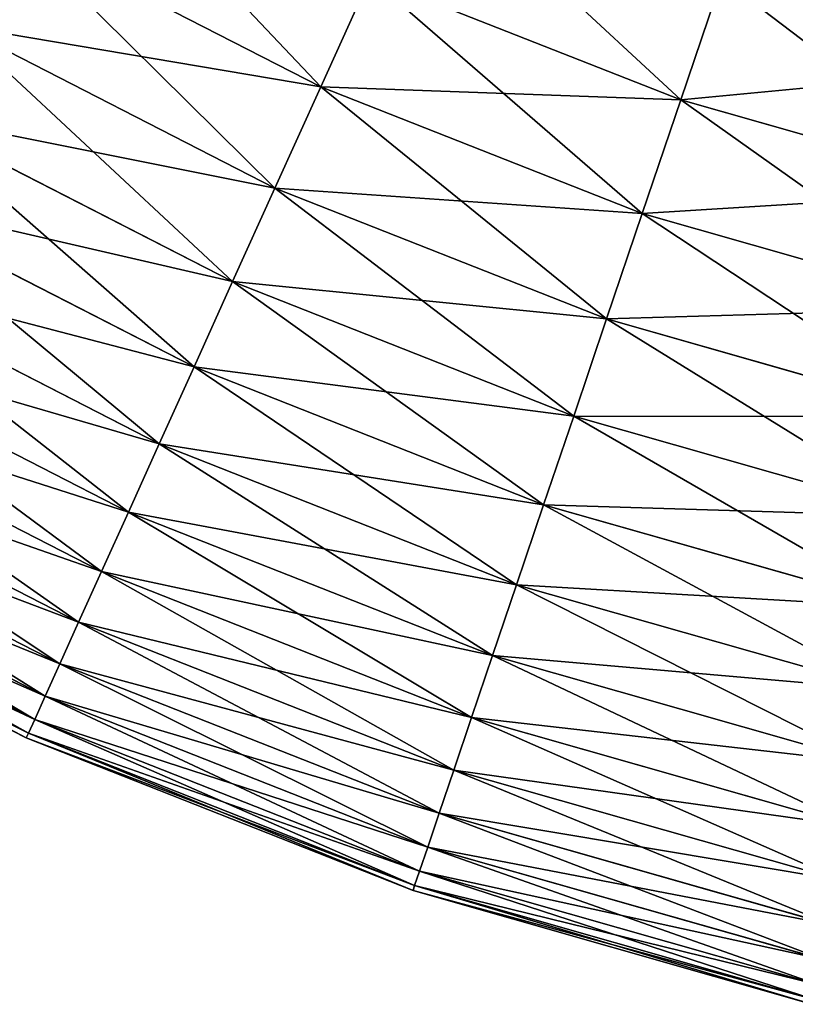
# Model space of a CAD drawing. Extents: x 5 to 965, y 4 to 104.
# Tile 544 of 656: x 895 to 904, y 5 to 16. Entities that reach past the tile are written whole.
import ezdxf

# ---------------------------------------------------------------- set-up
doc = ezdxf.new("R2010")
doc.units = 0
doc.layers.get('0').update_dxf_attribs({"color": 13, "linetype": 'CONTINUOUS'})

# ---------------------------------------------------------------- blocks, each defined once
blk = doc.blocks.new('COMPONENT_4')
for p, q in [((29.222, 13.963, 22.161), (32.852, 12.102, 22.161)), ((29.222, 13.963, 77.718), (32.852, 12.102, 77.718)), ((33.435, 13.391, 20.155), (32.852, 12.102, 22.161)), ((33.435, 13.391, 79.725), (32.852, 12.102, 77.718)), ((33.435, 13.391, 20.155), (37.1, 11.946, 20.155)), ((33.435, 13.391, 79.725), (37.1, 11.946, 79.725)), ((37.585, 13.378, 18.22), (37.1, 11.946, 20.155)), ((37.1, 11.946, 79.725), (37.585, 13.378, 81.659)), ((28.566, 12.824, 24.235), (32.31, 10.904, 24.235)), ((28.566, 12.824, 75.645), (32.31, 10.904, 75.645)), ((32.852, 12.102, 22.161), (32.31, 10.904, 24.235)), ((32.852, 12.102, 77.718), (32.31, 10.904, 75.645)), ((32.852, 12.102, 22.161), (36.647, 10.606, 22.161)), ((32.852, 12.102, 77.718), (36.647, 10.606, 77.718)), ((37.1, 11.946, 20.155), (36.647, 10.606, 22.161)), ((36.647, 10.606, 77.718), (37.1, 11.946, 79.725)), ((37.1, 11.946, 20.155), (40.89, 10.867, 20.155)), ((37.1, 11.946, 79.725), (40.89, 10.867, 79.725)), ((27.961, 11.774, 26.37), (31.811, 9.801, 26.37)), ((27.961, 11.774, 73.51), (31.811, 9.801, 73.51)), ((27.41, 10.817, 28.562), (31.356, 8.794, 28.562)), ((27.41, 10.817, 71.318), (31.356, 8.794, 71.318)), ((32.31, 10.904, 24.235), (31.811, 9.801, 26.37)), ((32.31, 10.904, 75.645), (31.811, 9.801, 73.51)), ((32.31, 10.904, 24.235), (36.225, 9.361, 24.235)), ((32.31, 10.904, 75.645), (36.225, 9.361, 75.645)), ((36.647, 10.606, 22.161), (36.225, 9.361, 24.235)), ((36.225, 9.361, 75.645), (36.647, 10.606, 77.718)), ((36.647, 10.606, 22.161), (40.569, 9.489, 22.161)), ((36.647, 10.606, 77.718), (40.569, 9.489, 77.718)), ((26.912, 9.955, 30.806), (30.946, 7.887, 30.806)), ((26.912, 9.955, 69.074), (30.946, 7.887, 69.074)), ((31.811, 9.801, 26.37), (31.356, 8.794, 28.562)), ((31.811, 9.801, 73.51), (31.356, 8.794, 71.318)), ((31.811, 9.801, 26.37), (35.837, 8.214, 26.37)), ((31.811, 9.801, 73.51), (35.837, 8.214, 73.51)), ((36.225, 9.361, 24.235), (35.837, 8.214, 26.37)), ((35.837, 8.214, 73.51), (36.225, 9.361, 75.645)), ((36.225, 9.361, 24.235), (40.272, 8.209, 24.235)), ((36.225, 9.361, 75.645), (40.272, 8.209, 75.645)), ((26.471, 9.188, 33.095), (30.582, 7.081, 33.095)), ((26.471, 9.188, 66.784), (30.582, 7.081, 66.784)), ((31.356, 8.794, 28.562), (30.946, 7.887, 30.806)), ((31.356, 8.794, 71.318), (30.946, 7.887, 69.074)), ((31.356, 8.794, 28.562), (35.482, 7.167, 28.562)), ((31.356, 8.794, 71.318), (35.482, 7.167, 71.318)), ((26.086, 8.521, 35.426), (30.264, 6.379, 35.426)), ((26.086, 8.521, 64.454), (30.264, 6.379, 64.454)), ((35.837, 8.214, 26.37), (35.482, 7.167, 28.562)), ((35.482, 7.167, 71.318), (35.837, 8.214, 73.51)), ((35.837, 8.214, 26.37), (39.998, 7.029, 26.37)), ((35.837, 8.214, 73.51), (39.998, 7.029, 73.51)), ((25.759, 7.953, 37.791), (29.994, 5.782, 37.791)), ((25.759, 7.953, 62.089), (29.994, 5.782, 62.089)), ((30.946, 7.887, 30.806), (30.582, 7.081, 33.095)), ((30.946, 7.887, 69.074), (30.582, 7.081, 66.784)), ((30.946, 7.887, 30.806), (35.163, 6.224, 30.806)), ((30.946, 7.887, 69.074), (35.163, 6.224, 69.074)), ((25.49, 7.486, 40.185), (29.773, 5.291, 40.185)), ((25.49, 7.486, 59.694), (29.773, 5.291, 59.694)), ((25.28, 7.122, 42.603), (29.6, 4.908, 42.603)), ((25.28, 7.122, 57.276), (29.6, 4.908, 57.276)), ((35.482, 7.167, 28.562), (35.163, 6.224, 30.806)), ((35.163, 6.224, 69.074), (35.482, 7.167, 71.318)), ((35.482, 7.167, 28.562), (39.748, 5.953, 28.562)), ((35.482, 7.167, 71.318), (39.748, 5.953, 71.318)), ((30.582, 7.081, 33.095), (30.264, 6.379, 35.426)), ((30.582, 7.081, 66.784), (30.264, 6.379, 64.454)), ((30.582, 7.081, 33.095), (34.88, 5.387, 33.095)), ((30.582, 7.081, 66.784), (34.88, 5.387, 66.784)), ((25.13, 6.862, 45.039), (29.476, 4.634, 45.039)), ((25.13, 6.862, 54.841), (29.476, 4.634, 54.841)), ((25.01, 6.653, 49.94), (29.376, 4.415, 49.94)), ((25.04, 6.705, 47.486), (29.401, 4.47, 47.486)), ((25.04, 6.705, 52.393), (29.401, 4.47, 52.393)), ((30.264, 6.379, 35.426), (29.994, 5.782, 37.791)), ((30.264, 6.379, 64.454), (29.994, 5.782, 62.089)), ((30.264, 6.379, 35.426), (34.632, 4.657, 35.426)), ((30.264, 6.379, 64.454), (34.632, 4.657, 64.454)), ((35.163, 6.224, 30.806), (34.88, 5.387, 33.095)), ((34.88, 5.387, 66.784), (35.163, 6.224, 69.074)), ((35.163, 6.224, 30.806), (39.523, 4.983, 30.806)), ((35.163, 6.224, 69.074), (39.523, 4.983, 69.074)), ((29.994, 5.782, 37.791), (29.773, 5.291, 40.185)), ((29.994, 5.782, 62.089), (29.773, 5.291, 59.694)), ((29.994, 5.782, 37.791), (34.422, 4.036, 37.791)), ((29.994, 5.782, 62.089), (34.422, 4.036, 62.089)), ((34.88, 5.387, 33.095), (34.632, 4.657, 35.426)), ((34.632, 4.657, 64.454), (34.88, 5.387, 66.784)), ((34.88, 5.387, 33.095), (39.323, 4.122, 33.095)), ((34.88, 5.387, 66.784), (39.323, 4.122, 66.784)), ((29.773, 5.291, 40.185), (29.6, 4.908, 42.603)), ((29.773, 5.291, 59.694), (29.6, 4.908, 57.276)), ((29.773, 5.291, 40.185), (34.25, 3.526, 40.185)), ((29.773, 5.291, 59.694), (34.25, 3.526, 59.694)), ((29.6, 4.908, 42.603), (29.476, 4.634, 45.039)), ((29.6, 4.908, 57.276), (29.476, 4.634, 54.841)), ((29.6, 4.908, 42.603), (34.115, 3.128, 42.603)), ((29.6, 4.908, 57.276), (34.115, 3.128, 57.276)), ((34.632, 4.657, 35.426), (34.422, 4.036, 37.791)), ((34.422, 4.036, 62.089), (34.632, 4.657, 64.454)), ((34.632, 4.657, 35.426), (39.148, 3.371, 35.426)), ((34.632, 4.657, 64.454), (39.148, 3.371, 64.454)), ((29.476, 4.634, 45.039), (29.401, 4.47, 47.486)), ((29.476, 4.634, 54.841), (29.401, 4.47, 52.393)), ((29.476, 4.634, 45.039), (34.018, 2.843, 45.039)), ((29.476, 4.634, 54.841), (34.018, 2.843, 54.841)), ((29.401, 4.47, 47.486), (29.376, 4.415, 49.94)), ((29.401, 4.47, 52.393), (29.376, 4.415, 49.94)), ((29.401, 4.47, 47.486), (33.96, 2.672, 47.486)), ((29.401, 4.47, 52.393), (33.96, 2.672, 52.393)), ((29.376, 4.415, 49.94), (33.941, 2.615, 49.94)), ((34.422, 4.036, 37.791), (34.25, 3.526, 40.185)), ((34.25, 3.526, 59.694), (34.422, 4.036, 62.089)), ((34.422, 4.036, 37.791), (39, 2.733, 37.791)), ((34.422, 4.036, 62.089), (39, 2.733, 62.089)), ((34.25, 3.526, 40.185), (34.115, 3.128, 42.603)), ((34.115, 3.128, 57.276), (34.25, 3.526, 59.694)), ((34.25, 3.526, 40.185), (38.878, 2.208, 40.185)), ((34.25, 3.526, 59.694), (38.878, 2.208, 59.694)), ((34.115, 3.128, 42.603), (34.018, 2.843, 45.039)), ((34.018, 2.843, 54.841), (34.115, 3.128, 57.276)), ((34.115, 3.128, 42.603), (38.783, 1.799, 42.603)), ((34.115, 3.128, 57.276), (38.783, 1.799, 57.276)), ((34.018, 2.843, 45.039), (33.96, 2.672, 47.486)), ((33.96, 2.672, 52.393), (34.018, 2.843, 54.841)), ((34.018, 2.843, 45.039), (38.715, 1.506, 45.039)), ((34.018, 2.843, 54.841), (38.715, 1.506, 54.841)), ((33.96, 2.672, 47.486), (33.941, 2.615, 49.94)), ((33.941, 2.615, 49.94), (33.96, 2.672, 52.393)), ((33.941, 2.615, 49.94), (38.66, 1.271, 49.94)), ((33.96, 2.672, 47.486), (38.674, 1.33, 47.486)), ((33.96, 2.672, 52.393), (38.674, 1.33, 52.393))]:
    blk.add_line(p, q)
mesh = blk.add_polyface()
corners = [(32.852, 12.102, 22.161), (29.929, 15.189, 20.155), (33.435, 13.391, 20.155), (29.222, 13.963, 22.161)]
mesh.append_faces([[corners[k] for k in face] for face in [(0, 1, 2), (1, 0, 3)]], dxfattribs={"vtx0": -1})
mesh = blk.add_polyface()
corners = [(33.435, 13.391, 79.725), (29.222, 13.963, 77.718), (32.852, 12.102, 77.718), (29.929, 15.189, 79.725)]
mesh.append_faces([[corners[k] for k in face] for face in [(0, 1, 2), (1, 0, 3)]], dxfattribs={"vtx0": -1})
mesh = blk.add_polyface()
corners = [(41.232, 12.34, 18.22), (38.1, 14.898, 16.362), (41.595, 13.903, 16.362), (37.585, 13.378, 18.22)]
mesh.append_faces([[corners[k] for k in face] for face in [(0, 1, 2), (1, 0, 3)]], dxfattribs={"vtx0": -1})
mesh = blk.add_polyface()
corners = [(41.595, 13.903, 83.518), (37.585, 13.378, 81.659), (41.232, 12.34, 81.659), (38.1, 14.898, 83.518)]
mesh.append_faces([[corners[k] for k in face] for face in [(0, 1, 2), (1, 0, 3)]], dxfattribs={"vtx0": -1})
mesh = blk.add_polyface()
corners = [(37.1, 11.946, 20.155), (34.058, 14.769, 18.22), (37.585, 13.378, 18.22), (33.435, 13.391, 20.155)]
mesh.append_faces([[corners[k] for k in face] for face in [(0, 1, 2), (1, 0, 3)]], dxfattribs={"vtx0": -1})
mesh = blk.add_polyface()
corners = [(37.1, 11.946, 79.725), (34.058, 14.769, 81.659), (33.435, 13.391, 79.725), (37.585, 13.378, 81.659)]
mesh.append_faces([[corners[k] for k in face] for face in [(0, 1, 2), (1, 0, 3)]], dxfattribs={"vtx0": -1})
mesh = blk.add_polyface()
corners = [(32.31, 10.904, 24.235), (29.222, 13.963, 22.161), (32.852, 12.102, 22.161), (28.566, 12.824, 24.235)]
mesh.append_faces([[corners[k] for k in face] for face in [(0, 1, 2), (1, 0, 3)]], dxfattribs={"vtx0": -1})
mesh = blk.add_polyface()
corners = [(32.852, 12.102, 77.718), (28.566, 12.824, 75.645), (32.31, 10.904, 75.645), (29.222, 13.963, 77.718)]
mesh.append_faces([[corners[k] for k in face] for face in [(0, 1, 2), (1, 0, 3)]], dxfattribs={"vtx0": -1})
mesh = blk.add_polyface()
corners = [(36.647, 10.606, 22.161), (33.435, 13.391, 20.155), (37.1, 11.946, 20.155), (32.852, 12.102, 22.161)]
mesh.append_faces([[corners[k] for k in face] for face in [(0, 1, 2), (1, 0, 3)]], dxfattribs={"vtx0": -1})
mesh = blk.add_polyface()
corners = [(37.1, 11.946, 79.725), (32.852, 12.102, 77.718), (36.647, 10.606, 77.718), (33.435, 13.391, 79.725)]
mesh.append_faces([[corners[k] for k in face] for face in [(0, 1, 2), (1, 0, 3)]], dxfattribs={"vtx0": -1})
mesh = blk.add_polyface()
corners = [(40.89, 10.867, 20.155), (37.585, 13.378, 18.22), (41.232, 12.34, 18.22), (37.1, 11.946, 20.155)]
mesh.append_faces([[corners[k] for k in face] for face in [(0, 1, 2), (1, 0, 3)]], dxfattribs={"vtx0": -1})
mesh = blk.add_polyface()
corners = [(41.232, 12.34, 81.659), (37.1, 11.946, 79.725), (40.89, 10.867, 79.725), (37.585, 13.378, 81.659)]
mesh.append_faces([[corners[k] for k in face] for face in [(0, 1, 2), (1, 0, 3)]], dxfattribs={"vtx0": -1})
mesh = blk.add_polyface()
corners = [(31.811, 9.801, 26.37), (28.566, 12.824, 24.235), (32.31, 10.904, 24.235), (27.961, 11.774, 26.37)]
mesh.append_faces([[corners[k] for k in face] for face in [(0, 1, 2), (1, 0, 3)]], dxfattribs={"vtx0": -1})
mesh = blk.add_polyface()
corners = [(32.31, 10.904, 75.645), (27.961, 11.774, 73.51), (31.811, 9.801, 73.51), (28.566, 12.824, 75.645)]
mesh.append_faces([[corners[k] for k in face] for face in [(0, 1, 2), (1, 0, 3)]], dxfattribs={"vtx0": -1})
mesh = blk.add_polyface()
corners = [(36.225, 9.361, 24.235), (32.852, 12.102, 22.161), (36.647, 10.606, 22.161), (32.31, 10.904, 24.235)]
mesh.append_faces([[corners[k] for k in face] for face in [(0, 1, 2), (1, 0, 3)]], dxfattribs={"vtx0": -1})
mesh = blk.add_polyface()
corners = [(36.647, 10.606, 77.718), (32.31, 10.904, 75.645), (36.225, 9.361, 75.645), (32.852, 12.102, 77.718)]
mesh.append_faces([[corners[k] for k in face] for face in [(0, 1, 2), (1, 0, 3)]], dxfattribs={"vtx0": -1})
mesh = blk.add_polyface()
corners = [(40.569, 9.489, 22.161), (37.1, 11.946, 20.155), (40.89, 10.867, 20.155), (36.647, 10.606, 22.161)]
mesh.append_faces([[corners[k] for k in face] for face in [(0, 1, 2), (1, 0, 3)]], dxfattribs={"vtx0": -1})
mesh = blk.add_polyface()
corners = [(40.89, 10.867, 79.725), (36.647, 10.606, 77.718), (40.569, 9.489, 77.718), (37.1, 11.946, 79.725)]
mesh.append_faces([[corners[k] for k in face] for face in [(0, 1, 2), (1, 0, 3)]], dxfattribs={"vtx0": -1})
mesh = blk.add_polyface()
corners = [(31.356, 8.794, 28.562), (27.961, 11.774, 26.37), (31.811, 9.801, 26.37), (27.41, 10.817, 28.562)]
mesh.append_faces([[corners[k] for k in face] for face in [(0, 1, 2), (1, 0, 3)]], dxfattribs={"vtx0": -1})
mesh = blk.add_polyface()
corners = [(31.811, 9.801, 73.51), (27.41, 10.817, 71.318), (31.356, 8.794, 71.318), (27.961, 11.774, 73.51)]
mesh.append_faces([[corners[k] for k in face] for face in [(0, 1, 2), (1, 0, 3)]], dxfattribs={"vtx0": -1})
mesh = blk.add_polyface()
corners = [(30.946, 7.887, 30.806), (27.41, 10.817, 28.562), (31.356, 8.794, 28.562), (26.912, 9.955, 30.806)]
mesh.append_faces([[corners[k] for k in face] for face in [(0, 1, 2), (1, 0, 3)]], dxfattribs={"vtx0": -1})
mesh = blk.add_polyface()
corners = [(31.356, 8.794, 71.318), (26.912, 9.955, 69.074), (30.946, 7.887, 69.074), (27.41, 10.817, 71.318)]
mesh.append_faces([[corners[k] for k in face] for face in [(0, 1, 2), (1, 0, 3)]], dxfattribs={"vtx0": -1})
mesh = blk.add_polyface()
corners = [(35.837, 8.214, 26.37), (32.31, 10.904, 24.235), (36.225, 9.361, 24.235), (31.811, 9.801, 26.37)]
mesh.append_faces([[corners[k] for k in face] for face in [(0, 1, 2), (1, 0, 3)]], dxfattribs={"vtx0": -1})
mesh = blk.add_polyface()
corners = [(36.225, 9.361, 75.645), (31.811, 9.801, 73.51), (35.837, 8.214, 73.51), (32.31, 10.904, 75.645)]
mesh.append_faces([[corners[k] for k in face] for face in [(0, 1, 2), (1, 0, 3)]], dxfattribs={"vtx0": -1})
mesh = blk.add_polyface()
corners = [(40.272, 8.209, 24.235), (36.647, 10.606, 22.161), (40.569, 9.489, 22.161), (36.225, 9.361, 24.235)]
mesh.append_faces([[corners[k] for k in face] for face in [(0, 1, 2), (1, 0, 3)]], dxfattribs={"vtx0": -1})
mesh = blk.add_polyface()
corners = [(40.569, 9.489, 77.718), (36.225, 9.361, 75.645), (40.272, 8.209, 75.645), (36.647, 10.606, 77.718)]
mesh.append_faces([[corners[k] for k in face] for face in [(0, 1, 2), (1, 0, 3)]], dxfattribs={"vtx0": -1})
mesh = blk.add_polyface()
corners = [(30.582, 7.081, 33.095), (26.912, 9.955, 30.806), (30.946, 7.887, 30.806), (26.471, 9.188, 33.095)]
mesh.append_faces([[corners[k] for k in face] for face in [(0, 1, 2), (1, 0, 3)]], dxfattribs={"vtx0": -1})
mesh = blk.add_polyface()
corners = [(30.946, 7.887, 69.074), (26.471, 9.188, 66.784), (30.582, 7.081, 66.784), (26.912, 9.955, 69.074)]
mesh.append_faces([[corners[k] for k in face] for face in [(0, 1, 2), (1, 0, 3)]], dxfattribs={"vtx0": -1})
mesh = blk.add_polyface()
corners = [(35.482, 7.167, 28.562), (31.811, 9.801, 26.37), (35.837, 8.214, 26.37), (31.356, 8.794, 28.562)]
mesh.append_faces([[corners[k] for k in face] for face in [(0, 1, 2), (1, 0, 3)]], dxfattribs={"vtx0": -1})
mesh = blk.add_polyface()
corners = [(35.837, 8.214, 73.51), (31.356, 8.794, 71.318), (35.482, 7.167, 71.318), (31.811, 9.801, 73.51)]
mesh.append_faces([[corners[k] for k in face] for face in [(0, 1, 2), (1, 0, 3)]], dxfattribs={"vtx0": -1})
mesh = blk.add_polyface()
corners = [(39.998, 7.029, 26.37), (36.225, 9.361, 24.235), (40.272, 8.209, 24.235), (35.837, 8.214, 26.37)]
mesh.append_faces([[corners[k] for k in face] for face in [(0, 1, 2), (1, 0, 3)]], dxfattribs={"vtx0": -1})
mesh = blk.add_polyface()
corners = [(40.272, 8.209, 75.645), (35.837, 8.214, 73.51), (39.998, 7.029, 73.51), (36.225, 9.361, 75.645)]
mesh.append_faces([[corners[k] for k in face] for face in [(0, 1, 2), (1, 0, 3)]], dxfattribs={"vtx0": -1})
mesh = blk.add_polyface()
corners = [(30.264, 6.379, 35.426), (26.471, 9.188, 33.095), (30.582, 7.081, 33.095), (26.086, 8.521, 35.426)]
mesh.append_faces([[corners[k] for k in face] for face in [(0, 1, 2), (1, 0, 3)]], dxfattribs={"vtx0": -1})
mesh = blk.add_polyface()
corners = [(30.582, 7.081, 66.784), (26.086, 8.521, 64.454), (30.264, 6.379, 64.454), (26.471, 9.188, 66.784)]
mesh.append_faces([[corners[k] for k in face] for face in [(0, 1, 2), (1, 0, 3)]], dxfattribs={"vtx0": -1})
mesh = blk.add_polyface()
corners = [(35.163, 6.224, 30.806), (31.356, 8.794, 28.562), (35.482, 7.167, 28.562), (30.946, 7.887, 30.806)]
mesh.append_faces([[corners[k] for k in face] for face in [(0, 1, 2), (1, 0, 3)]], dxfattribs={"vtx0": -1})
mesh = blk.add_polyface()
corners = [(35.482, 7.167, 71.318), (30.946, 7.887, 69.074), (35.163, 6.224, 69.074), (31.356, 8.794, 71.318)]
mesh.append_faces([[corners[k] for k in face] for face in [(0, 1, 2), (1, 0, 3)]], dxfattribs={"vtx0": -1})
mesh = blk.add_polyface()
corners = [(29.994, 5.782, 37.791), (26.086, 8.521, 35.426), (30.264, 6.379, 35.426), (25.759, 7.953, 37.791)]
mesh.append_faces([[corners[k] for k in face] for face in [(0, 1, 2), (1, 0, 3)]], dxfattribs={"vtx0": -1})
mesh = blk.add_polyface()
corners = [(30.264, 6.379, 64.454), (25.759, 7.953, 62.089), (29.994, 5.782, 62.089), (26.086, 8.521, 64.454)]
mesh.append_faces([[corners[k] for k in face] for face in [(0, 1, 2), (1, 0, 3)]], dxfattribs={"vtx0": -1})
mesh = blk.add_polyface()
corners = [(39.748, 5.953, 28.562), (35.837, 8.214, 26.37), (39.998, 7.029, 26.37), (35.482, 7.167, 28.562)]
mesh.append_faces([[corners[k] for k in face] for face in [(0, 1, 2), (1, 0, 3)]], dxfattribs={"vtx0": -1})
mesh = blk.add_polyface()
corners = [(39.998, 7.029, 73.51), (35.482, 7.167, 71.318), (39.748, 5.953, 71.318), (35.837, 8.214, 73.51)]
mesh.append_faces([[corners[k] for k in face] for face in [(0, 1, 2), (1, 0, 3)]], dxfattribs={"vtx0": -1})
mesh = blk.add_polyface()
corners = [(29.773, 5.291, 40.185), (25.759, 7.953, 37.791), (29.994, 5.782, 37.791), (25.49, 7.486, 40.185)]
mesh.append_faces([[corners[k] for k in face] for face in [(0, 1, 2), (1, 0, 3)]], dxfattribs={"vtx0": -1})
mesh = blk.add_polyface()
corners = [(29.994, 5.782, 62.089), (25.49, 7.486, 59.694), (29.773, 5.291, 59.694), (25.759, 7.953, 62.089)]
mesh.append_faces([[corners[k] for k in face] for face in [(0, 1, 2), (1, 0, 3)]], dxfattribs={"vtx0": -1})
mesh = blk.add_polyface()
corners = [(34.88, 5.387, 33.095), (30.946, 7.887, 30.806), (35.163, 6.224, 30.806), (30.582, 7.081, 33.095)]
mesh.append_faces([[corners[k] for k in face] for face in [(0, 1, 2), (1, 0, 3)]], dxfattribs={"vtx0": -1})
mesh = blk.add_polyface()
corners = [(35.163, 6.224, 69.074), (30.582, 7.081, 66.784), (34.88, 5.387, 66.784), (30.946, 7.887, 69.074)]
mesh.append_faces([[corners[k] for k in face] for face in [(0, 1, 2), (1, 0, 3)]], dxfattribs={"vtx0": -1})
mesh = blk.add_polyface()
corners = [(29.6, 4.908, 42.603), (25.49, 7.486, 40.185), (29.773, 5.291, 40.185), (25.28, 7.122, 42.603)]
mesh.append_faces([[corners[k] for k in face] for face in [(0, 1, 2), (1, 0, 3)]], dxfattribs={"vtx0": -1})
mesh = blk.add_polyface()
corners = [(29.773, 5.291, 59.694), (25.28, 7.122, 57.276), (29.6, 4.908, 57.276), (25.49, 7.486, 59.694)]
mesh.append_faces([[corners[k] for k in face] for face in [(0, 1, 2), (1, 0, 3)]], dxfattribs={"vtx0": -1})
mesh = blk.add_polyface()
corners = [(29.476, 4.634, 45.039), (25.28, 7.122, 42.603), (29.6, 4.908, 42.603), (25.13, 6.862, 45.039)]
mesh.append_faces([[corners[k] for k in face] for face in [(0, 1, 2), (1, 0, 3)]], dxfattribs={"vtx0": -1})
mesh = blk.add_polyface()
corners = [(29.6, 4.908, 57.276), (25.13, 6.862, 54.841), (29.476, 4.634, 54.841), (25.28, 7.122, 57.276)]
mesh.append_faces([[corners[k] for k in face] for face in [(0, 1, 2), (1, 0, 3)]], dxfattribs={"vtx0": -1})
mesh = blk.add_polyface()
corners = [(39.523, 4.983, 30.806), (35.482, 7.167, 28.562), (39.748, 5.953, 28.562), (35.163, 6.224, 30.806)]
mesh.append_faces([[corners[k] for k in face] for face in [(0, 1, 2), (1, 0, 3)]], dxfattribs={"vtx0": -1})
mesh = blk.add_polyface()
corners = [(39.748, 5.953, 71.318), (35.163, 6.224, 69.074), (39.523, 4.983, 69.074), (35.482, 7.167, 71.318)]
mesh.append_faces([[corners[k] for k in face] for face in [(0, 1, 2), (1, 0, 3)]], dxfattribs={"vtx0": -1})
mesh = blk.add_polyface()
corners = [(34.632, 4.657, 35.426), (30.582, 7.081, 33.095), (34.88, 5.387, 33.095), (30.264, 6.379, 35.426)]
mesh.append_faces([[corners[k] for k in face] for face in [(0, 1, 2), (1, 0, 3)]], dxfattribs={"vtx0": -1})
mesh = blk.add_polyface()
corners = [(34.88, 5.387, 66.784), (30.264, 6.379, 64.454), (34.632, 4.657, 64.454), (30.582, 7.081, 66.784)]
mesh.append_faces([[corners[k] for k in face] for face in [(0, 1, 2), (1, 0, 3)]], dxfattribs={"vtx0": -1})
mesh = blk.add_polyface()
corners = [(29.401, 4.47, 47.486), (25.13, 6.862, 45.039), (29.476, 4.634, 45.039), (25.04, 6.705, 47.486)]
mesh.append_faces([[corners[k] for k in face] for face in [(0, 1, 2), (1, 0, 3)]], dxfattribs={"vtx0": -1})
mesh = blk.add_polyface()
corners = [(29.476, 4.634, 54.841), (25.04, 6.705, 52.393), (29.401, 4.47, 52.393), (25.13, 6.862, 54.841)]
mesh.append_faces([[corners[k] for k in face] for face in [(0, 1, 2), (1, 0, 3)]], dxfattribs={"vtx0": -1})
mesh = blk.add_polyface()
corners = [(29.376, 4.415, 49.94), (25.04, 6.705, 47.486), (29.401, 4.47, 47.486), (25.01, 6.653, 49.94)]
mesh.append_faces([[corners[k] for k in face] for face in [(0, 1, 2), (1, 0, 3)]], dxfattribs={"vtx0": -1})
mesh = blk.add_polyface()
corners = [(29.401, 4.47, 52.393), (25.01, 6.653, 49.94), (29.376, 4.415, 49.94), (25.04, 6.705, 52.393)]
mesh.append_faces([[corners[k] for k in face] for face in [(0, 1, 2), (1, 0, 3)]], dxfattribs={"vtx0": -1})
mesh = blk.add_polyface()
corners = [(34.422, 4.036, 37.791), (30.264, 6.379, 35.426), (34.632, 4.657, 35.426), (29.994, 5.782, 37.791)]
mesh.append_faces([[corners[k] for k in face] for face in [(0, 1, 2), (1, 0, 3)]], dxfattribs={"vtx0": -1})
mesh = blk.add_polyface()
corners = [(34.632, 4.657, 64.454), (29.994, 5.782, 62.089), (34.422, 4.036, 62.089), (30.264, 6.379, 64.454)]
mesh.append_faces([[corners[k] for k in face] for face in [(0, 1, 2), (1, 0, 3)]], dxfattribs={"vtx0": -1})
mesh = blk.add_polyface()
corners = [(39.323, 4.122, 33.095), (35.163, 6.224, 30.806), (39.523, 4.983, 30.806), (34.88, 5.387, 33.095)]
mesh.append_faces([[corners[k] for k in face] for face in [(0, 1, 2), (1, 0, 3)]], dxfattribs={"vtx0": -1})
mesh = blk.add_polyface()
corners = [(39.523, 4.983, 69.074), (34.88, 5.387, 66.784), (39.323, 4.122, 66.784), (35.163, 6.224, 69.074)]
mesh.append_faces([[corners[k] for k in face] for face in [(0, 1, 2), (1, 0, 3)]], dxfattribs={"vtx0": -1})
mesh = blk.add_polyface()
corners = [(34.25, 3.526, 40.185), (29.994, 5.782, 37.791), (34.422, 4.036, 37.791), (29.773, 5.291, 40.185)]
mesh.append_faces([[corners[k] for k in face] for face in [(0, 1, 2), (1, 0, 3)]], dxfattribs={"vtx0": -1})
mesh = blk.add_polyface()
corners = [(34.422, 4.036, 62.089), (29.773, 5.291, 59.694), (34.25, 3.526, 59.694), (29.994, 5.782, 62.089)]
mesh.append_faces([[corners[k] for k in face] for face in [(0, 1, 2), (1, 0, 3)]], dxfattribs={"vtx0": -1})
mesh = blk.add_polyface()
corners = [(39.148, 3.371, 35.426), (34.88, 5.387, 33.095), (39.323, 4.122, 33.095), (34.632, 4.657, 35.426)]
mesh.append_faces([[corners[k] for k in face] for face in [(0, 1, 2), (1, 0, 3)]], dxfattribs={"vtx0": -1})
mesh = blk.add_polyface()
corners = [(39.323, 4.122, 66.784), (34.632, 4.657, 64.454), (39.148, 3.371, 64.454), (34.88, 5.387, 66.784)]
mesh.append_faces([[corners[k] for k in face] for face in [(0, 1, 2), (1, 0, 3)]], dxfattribs={"vtx0": -1})
mesh = blk.add_polyface()
corners = [(34.115, 3.128, 42.603), (29.773, 5.291, 40.185), (34.25, 3.526, 40.185), (29.6, 4.908, 42.603)]
mesh.append_faces([[corners[k] for k in face] for face in [(0, 1, 2), (1, 0, 3)]], dxfattribs={"vtx0": -1})
mesh = blk.add_polyface()
corners = [(34.25, 3.526, 59.694), (29.6, 4.908, 57.276), (34.115, 3.128, 57.276), (29.773, 5.291, 59.694)]
mesh.append_faces([[corners[k] for k in face] for face in [(0, 1, 2), (1, 0, 3)]], dxfattribs={"vtx0": -1})
mesh = blk.add_polyface()
corners = [(34.018, 2.843, 45.039), (29.6, 4.908, 42.603), (34.115, 3.128, 42.603), (29.476, 4.634, 45.039)]
mesh.append_faces([[corners[k] for k in face] for face in [(0, 1, 2), (1, 0, 3)]], dxfattribs={"vtx0": -1})
mesh = blk.add_polyface()
corners = [(34.115, 3.128, 57.276), (29.476, 4.634, 54.841), (34.018, 2.843, 54.841), (29.6, 4.908, 57.276)]
mesh.append_faces([[corners[k] for k in face] for face in [(0, 1, 2), (1, 0, 3)]], dxfattribs={"vtx0": -1})
mesh = blk.add_polyface()
corners = [(39, 2.733, 37.791), (34.632, 4.657, 35.426), (39.148, 3.371, 35.426), (34.422, 4.036, 37.791)]
mesh.append_faces([[corners[k] for k in face] for face in [(0, 1, 2), (1, 0, 3)]], dxfattribs={"vtx0": -1})
mesh = blk.add_polyface()
corners = [(39.148, 3.371, 64.454), (34.422, 4.036, 62.089), (39, 2.733, 62.089), (34.632, 4.657, 64.454)]
mesh.append_faces([[corners[k] for k in face] for face in [(0, 1, 2), (1, 0, 3)]], dxfattribs={"vtx0": -1})
mesh = blk.add_polyface()
corners = [(33.96, 2.672, 47.486), (29.476, 4.634, 45.039), (34.018, 2.843, 45.039), (29.401, 4.47, 47.486)]
mesh.append_faces([[corners[k] for k in face] for face in [(0, 1, 2), (1, 0, 3)]], dxfattribs={"vtx0": -1})
mesh = blk.add_polyface()
corners = [(34.018, 2.843, 54.841), (29.401, 4.47, 52.393), (33.96, 2.672, 52.393), (29.476, 4.634, 54.841)]
mesh.append_faces([[corners[k] for k in face] for face in [(0, 1, 2), (1, 0, 3)]], dxfattribs={"vtx0": -1})
mesh = blk.add_polyface()
corners = [(33.941, 2.615, 49.94), (29.401, 4.47, 47.486), (33.96, 2.672, 47.486), (29.376, 4.415, 49.94)]
mesh.append_faces([[corners[k] for k in face] for face in [(0, 1, 2), (1, 0, 3)]], dxfattribs={"vtx0": -1})
mesh = blk.add_polyface()
corners = [(33.96, 2.672, 52.393), (29.376, 4.415, 49.94), (33.941, 2.615, 49.94), (29.401, 4.47, 52.393)]
mesh.append_faces([[corners[k] for k in face] for face in [(0, 1, 2), (1, 0, 3)]], dxfattribs={"vtx0": -1})
mesh = blk.add_polyface()
corners = [(38.878, 2.208, 40.185), (34.422, 4.036, 37.791), (39, 2.733, 37.791), (34.25, 3.526, 40.185)]
mesh.append_faces([[corners[k] for k in face] for face in [(0, 1, 2), (1, 0, 3)]], dxfattribs={"vtx0": -1})
mesh = blk.add_polyface()
corners = [(39, 2.733, 62.089), (34.25, 3.526, 59.694), (38.878, 2.208, 59.694), (34.422, 4.036, 62.089)]
mesh.append_faces([[corners[k] for k in face] for face in [(0, 1, 2), (1, 0, 3)]], dxfattribs={"vtx0": -1})
mesh = blk.add_polyface()
corners = [(38.783, 1.799, 42.603), (34.25, 3.526, 40.185), (38.878, 2.208, 40.185), (34.115, 3.128, 42.603)]
mesh.append_faces([[corners[k] for k in face] for face in [(0, 1, 2), (1, 0, 3)]], dxfattribs={"vtx0": -1})
mesh = blk.add_polyface()
corners = [(38.878, 2.208, 59.694), (34.115, 3.128, 57.276), (38.783, 1.799, 57.276), (34.25, 3.526, 59.694)]
mesh.append_faces([[corners[k] for k in face] for face in [(0, 1, 2), (1, 0, 3)]], dxfattribs={"vtx0": -1})
mesh = blk.add_polyface()
corners = [(38.715, 1.506, 45.039), (34.115, 3.128, 42.603), (38.783, 1.799, 42.603), (34.018, 2.843, 45.039)]
mesh.append_faces([[corners[k] for k in face] for face in [(0, 1, 2), (1, 0, 3)]], dxfattribs={"vtx0": -1})
mesh = blk.add_polyface()
corners = [(38.783, 1.799, 57.276), (34.018, 2.843, 54.841), (38.715, 1.506, 54.841), (34.115, 3.128, 57.276)]
mesh.append_faces([[corners[k] for k in face] for face in [(0, 1, 2), (1, 0, 3)]], dxfattribs={"vtx0": -1})
mesh = blk.add_polyface()
corners = [(38.674, 1.33, 47.486), (34.018, 2.843, 45.039), (38.715, 1.506, 45.039), (33.96, 2.672, 47.486)]
mesh.append_faces([[corners[k] for k in face] for face in [(0, 1, 2), (1, 0, 3)]], dxfattribs={"vtx0": -1})
mesh = blk.add_polyface()
corners = [(38.715, 1.506, 54.841), (33.96, 2.672, 52.393), (38.674, 1.33, 52.393), (34.018, 2.843, 54.841)]
mesh.append_faces([[corners[k] for k in face] for face in [(0, 1, 2), (1, 0, 3)]], dxfattribs={"vtx0": -1})
mesh = blk.add_polyface()
corners = [(38.66, 1.271, 49.94), (33.96, 2.672, 47.486), (38.674, 1.33, 47.486), (33.941, 2.615, 49.94)]
mesh.append_faces([[corners[k] for k in face] for face in [(0, 1, 2), (1, 0, 3)]], dxfattribs={"vtx0": -1})
mesh = blk.add_polyface()
corners = [(38.674, 1.33, 52.393), (33.941, 2.615, 49.94), (38.66, 1.271, 49.94), (33.96, 2.672, 52.393)]
mesh.append_faces([[corners[k] for k in face] for face in [(0, 1, 2), (1, 0, 3)]], dxfattribs={"vtx0": -1})
blk = doc.blocks.new('COMPONENT_5')
blk.add_blockref('COMPONENT_4', (0, 0))
blk = doc.blocks.new('GROUP_9')
blk.add_blockref('COMPONENT_5', (780, 0))
blk = doc.blocks.new('GROUP_14')
blk.add_blockref('GROUP_9', (79.918, 0))

msp = doc.modelspace()

# ---------------------------------------------------------------- block references
msp.add_blockref('GROUP_14', (5.361, 3.573, 2.908))

doc.saveas('drawing.dxf')
